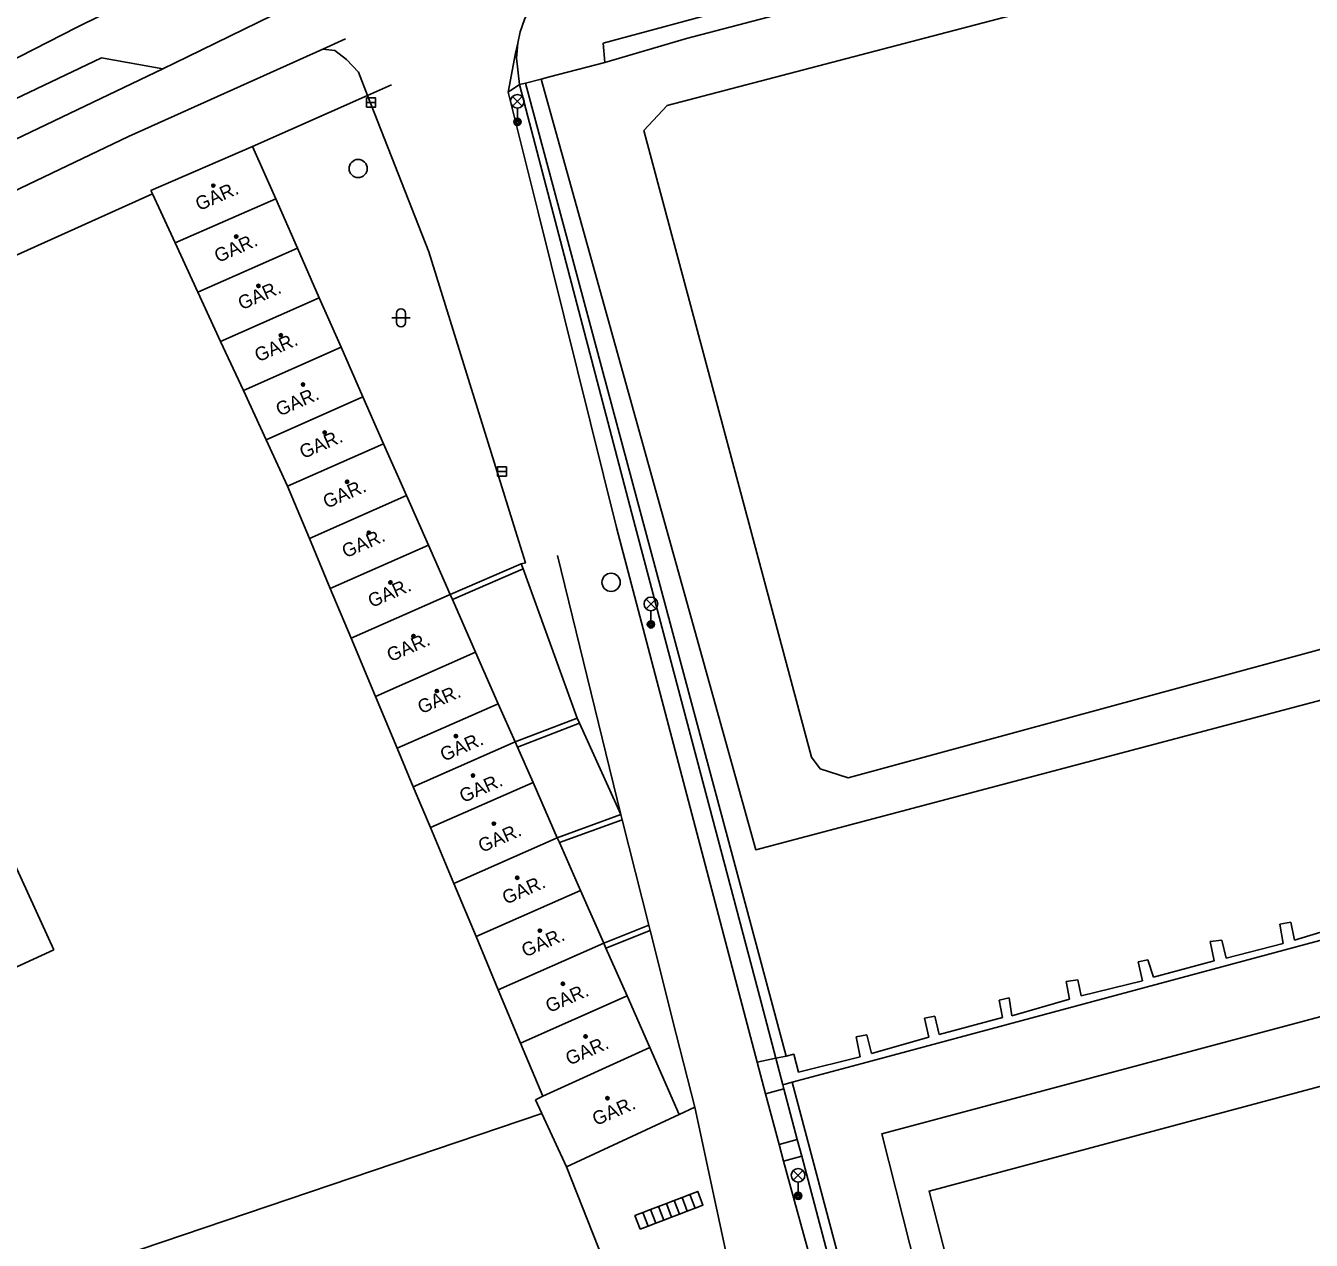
# Model space of a CAD drawing. Extents: x -595546 to -593986, y -1160845 to -1159202.
# Drawn here: x -595377.5 to -595306.9, y -1160040.2 to -1159973.4 of the extents above; entities that cross this region are included whole.
import ezdxf

# ---------------------------------------------------------------- set-up
doc = ezdxf.new("R2010")
doc.units = 0
for name, color, linetype in [('DOP - kresba z DSPS bez souradnic', 7, 'Continuous'), ('DOP - rozhrani ploch obecne', 7, 'Continuous'), ('Level 27', 7, 'Continuous'), ('Level 33', 7, 'Continuous'), ('Level 36', 7, 'Continuous'), ('Level 39', 7, 'Continuous'), ('Specificka linie pasportu komunikaci', 7, 'Continuous'), ('TM - budovy zdene_ betonove - VP', 7, 'Continuous'), ('TM - komunikace - VP', 7, 'Continuous'), ('TM - letecke snimky - pomocna linie', 7, 'Continuous'), ('TM - plot drateny_ kovovy - VP', 7, 'Continuous'), ('TM - plot zdeny_ ohradni zed - VP', 7, 'Continuous'), ('TM - podezdivka plotu - VP', 7, 'Continuous'), ('TM - popis objektu', 7, 'Continuous'), ('TM - rozhrani ploch obecne - VP', 7, 'Continuous'), ('TM - schody - VP', 7, 'Continuous'), ('TM - vjezd na pozemek', 7, 'Continuous')]:
    doc.layers.add(name, color=color, linetype=linetype)

msp = doc.modelspace()

# ---------------------------------------------------------------- linework, layer by layer
at = {"layer": 'DOP - kresba z DSPS bez souradnic'}
for points in [[(-595324.07, -1159915.86), (-595322.38, -1159915.77), (-595321.1, -1159916.9), (-595319.02, -1159924.71), (-595308.56, -1159963.94), (-595308.87, -1159965.11), (-595309.49, -1159965.83), (-595341.24, -1159974.14), (-595345.72, -1159975.46)], [(-595121.52, -1159969.29), (-595122.95, -1159963.8), (-595123.36, -1159963.1), (-595123.97, -1159962.66), (-595124.72, -1159962.48), (-595125.5, -1159962.62), (-595231.12, -1159990.58), (-595337.43, -1160018.72), (-595349.22, -1159976.37)], [(-595333.89, -1160014.28), (-595332.35, -1160014.78), (-595299.69, -1160005.88), (-595298.92, -1160005.42), (-595298.32, -1160004.28), (-595298.22, -1160002.97), (-595306.81, -1159970.69), (-595307.47, -1159969.75), (-595309.17, -1159969.14), (-595342.3, -1159977.83), (-595343.58, -1159979.19), (-595334.37, -1160013.64), (-595333.89, -1160014.28)], [(-595293.75, -1160020.3), (-595331.59, -1160030.47)], [(-595308.02, -1160022.7), (-595308.63, -1160022.81)], [(-595308.63, -1160022.81), (-595308.45, -1160023.87)], [(-595307.83, -1160023.7), (-595308.02, -1160022.7)], [(-595304.51, -1160022.69), (-595307.83, -1160023.7)], [(-595320.47, -1160074.01), (-595330.51, -1160034.34), (-595292.71, -1160024.25)], [(-595311.81, -1160023.69), (-595312.45, -1160023.77)], [(-595312.45, -1160023.77), (-595312.24, -1160024.82)], [(-595311.58, -1160024.68), (-595311.81, -1160023.69)], [(-595308.45, -1160023.87), (-595311.58, -1160024.68)], [(-595315.88, -1160024.77), (-595316.42, -1160024.89)], [(-595316.42, -1160024.89), (-595316.18, -1160025.92)], [(-595315.57, -1160025.73), (-595315.88, -1160024.77)], [(-595312.24, -1160024.82), (-595315.57, -1160025.73)], [(-595319.73, -1160025.87), (-595320.37, -1160025.97)], [(-595320.37, -1160025.97), (-595320.18, -1160026.94)], [(-595319.55, -1160026.75), (-595319.73, -1160025.87)], [(-595316.18, -1160025.92), (-595319.55, -1160026.75)], [(-595323.5, -1160026.87), (-595324.06, -1160026.99)], [(-595324.06, -1160026.99), (-595323.87, -1160027.94)], [(-595323.35, -1160027.85), (-595323.5, -1160026.87)], [(-595320.18, -1160026.94), (-595323.35, -1160027.85)], [(-595327.58, -1160027.87), (-595328.15, -1160027.98)], [(-595328.15, -1160027.98), (-595327.92, -1160029.03)], [(-595318.59, -1160073.57), (-595327.9, -1160037.48), (-595292.42, -1160027.98)], [(-595327.35, -1160028.87), (-595327.58, -1160027.87)], [(-595323.87, -1160027.94), (-595327.35, -1160028.87)], [(-595331.32, -1160028.89), (-595331.91, -1160029)], [(-595331.91, -1160029), (-595331.69, -1160030.11)], [(-595331.07, -1160029.92), (-595331.32, -1160028.89)], [(-595327.92, -1160029.03), (-595331.07, -1160029.92)]]:
    msp.add_lwpolyline(points, dxfattribs=at)
at = {"layer": 'DOP - rozhrani ploch obecne'}
for points in [[(-595376.01, -1160024.22), (-595380.18, -1160015.12)], [(-595388.56, -1160029.97), (-595376.01, -1160024.22)], [(-595397.89, -1160049.71), (-595349.19, -1160033.22)]]:
    msp.add_lwpolyline(points, dxfattribs=at)
at = {"layer": 'Level 27'}
for p, q in [((-595358.82, -1159977.66), (-595358.32, -1159977.66)), ((-595351.63, -1159997.94), (-595351.13, -1159997.94))]:
    msp.add_line(p, q, dxfattribs=at)
for points in [[(-595358.82, -1159977.91), (-595358.32, -1159977.91), (-595358.32, -1159977.41), (-595358.82, -1159977.41)], [(-595351.63, -1159998.19), (-595351.13, -1159998.19), (-595351.13, -1159997.69), (-595351.63, -1159997.69)]]:
    msp.add_lwpolyline(points, close=True, dxfattribs=at)
for centre in [(-595359.28, -1159981.29), (-595345.38, -1160004.03)]:
    msp.add_circle(centre, 0.5, dxfattribs=at)
at = {"layer": 'Level 33'}
for p, q in [((-595350.795, -1159977.86), (-595350.265, -1159977.33)), ((-595350.795, -1159977.33), (-595350.265, -1159977.86)), ((-595350.53, -1159977.97), (-595350.53, -1159978.72)), ((-595343.455, -1160005.48), (-595342.925, -1160004.95)), ((-595343.455, -1160004.95), (-595342.925, -1160005.48)), ((-595343.19, -1160005.59), (-595343.19, -1160006.34)), ((-595335.365, -1160036.88), (-595334.835, -1160036.35)), ((-595335.365, -1160036.35), (-595334.835, -1160036.88)), ((-595335.1, -1160036.99), (-595335.1, -1160037.74))]:
    msp.add_line(p, q, dxfattribs=at)
for centre, radius in [((-595350.53, -1159977.595), 0.375), ((-595350.53, -1159978.72), 0.2), ((-595350.53, -1159978.72), 0.145), ((-595350.53, -1159978.72), 0.0876), ((-595343.19, -1160005.215), 0.375), ((-595343.19, -1160006.34), 0.2), ((-595343.19, -1160006.34), 0.145), ((-595343.19, -1160006.34), 0.0876), ((-595335.1, -1160036.615), 0.375), ((-595335.1, -1160037.74), 0.2), ((-595335.1, -1160037.74), 0.145), ((-595335.1, -1160037.74), 0.0876)]:
    msp.add_circle(centre, radius, dxfattribs=at)
at = {"layer": 'Level 36'}
for p, q in [((-595357.426, -1159989.496), (-595356.426, -1159989.496)), ((-595357.176, -1159989.246), (-595357.176, -1159989.746)), ((-595356.676, -1159989.246), (-595356.676, -1159989.746))]:
    msp.add_line(p, q, dxfattribs=at)
for centre, start, end in [((-595356.926, -1159989.246), 0, 180), ((-595356.926, -1159989.746), 180, 0)]:
    msp.add_arc(centre, 0.25, start, end, dxfattribs=at)
at = {"layer": 'Level 39'}
for centre, radius in [((-595367.24, -1159982.23), 0.09), ((-595367.24, -1159982.23), 0.0398), ((-595365.98, -1159985.03), 0.09), ((-595365.98, -1159985.03), 0.0398), ((-595364.76, -1159987.74), 0.09), ((-595364.76, -1159987.74), 0.0398), ((-595363.53, -1159990.45), 0.09), ((-595363.53, -1159990.45), 0.0398), ((-595362.31, -1159993.16), 0.09), ((-595362.31, -1159993.16), 0.0398), ((-595361.12, -1159995.8), 0.09), ((-595361.12, -1159995.8), 0.0398), ((-595359.89, -1159998.5), 0.09), ((-595359.89, -1159998.5), 0.0398), ((-595358.69, -1160001.3), 0.09), ((-595358.69, -1160001.3), 0.0398), ((-595357.51, -1160004.03), 0.09), ((-595357.51, -1160004.03), 0.0398), ((-595356.24, -1160006.98), 0.09), ((-595356.24, -1160006.98), 0.0398), ((-595354.95, -1160010), 0.09), ((-595354.95, -1160010), 0.0398), ((-595353.91, -1160012.48), 0.09), ((-595353.91, -1160012.48), 0.0398), ((-595352.97, -1160014.65), 0.09), ((-595352.97, -1160014.65), 0.0398), ((-595351.82, -1160017.29), 0.09), ((-595351.82, -1160017.29), 0.0398), ((-595350.54, -1160020.26), 0.09), ((-595350.54, -1160020.26), 0.0398), ((-595349.29, -1160023.17), 0.09), ((-595349.29, -1160023.17), 0.0398), ((-595348.03, -1160026.09), 0.09), ((-595348.03, -1160026.09), 0.0398), ((-595346.78, -1160028.98), 0.09), ((-595346.78, -1160028.98), 0.0398), ((-595345.58, -1160032.38), 0.09), ((-595345.58, -1160032.38), 0.0398)]:
    msp.add_circle(centre, radius, dxfattribs=at)
at = {"layer": 'Specificka linie pasportu komunikaci'}
for points in [[(-595347.55, -1159967.75), (-595348.47, -1159969.63), (-595349.53, -1159971.82), (-595350.14, -1159973.09), (-595350.38, -1159973.78), (-595350.51, -1159974.39)], [(-595350.51, -1159974.39), (-595350.63, -1159974.94), (-595351.03, -1159977.1)], [(-595350.51, -1159974.39), (-595350.58, -1159975.23), (-595350.41, -1159976.67)], [(-595340.78, -1160032.87), (-595341.63, -1160033.27)]]:
    msp.add_lwpolyline(points, dxfattribs=at)
at = {"layer": 'TM - budovy zdene_ betonove - VP'}
for points in [[(-595370.67, -1159982.5), (-595365.08, -1159980.08)], [(-595365.08, -1159980.08), (-595363.81, -1159982.95)], [(-595370.59, -1159982.68), (-595370.67, -1159982.5)], [(-595369.34, -1159985.38), (-595370.59, -1159982.68)], [(-595369.34, -1159985.38), (-595363.81, -1159982.95)], [(-595363.81, -1159982.95), (-595362.62, -1159985.67)], [(-595368.09, -1159988.08), (-595369.34, -1159985.38)], [(-595362.62, -1159985.67), (-595368.09, -1159988.08)], [(-595362.62, -1159985.67), (-595361.42, -1159988.39)], [(-595367.47, -1159989.43), (-595368.09, -1159988.08)], [(-595366.84, -1159990.79), (-595361.42, -1159988.39)], [(-595361.42, -1159988.39), (-595360.22, -1159991.11)], [(-595366.84, -1159990.79), (-595367.47, -1159989.43)], [(-595365.59, -1159993.49), (-595366.84, -1159990.79)], [(-595360.22, -1159991.11), (-595365.59, -1159993.49)], [(-595360.22, -1159991.11), (-595359.02, -1159993.83)], [(-595364.34, -1159996.19), (-595365.59, -1159993.49)], [(-595364.34, -1159996.19), (-595359.02, -1159993.83)], [(-595359.02, -1159993.83), (-595357.88, -1159996.42)], [(-595363.16, -1159998.75), (-595364.34, -1159996.19)], [(-595363.16, -1159998.75), (-595357.88, -1159996.42)], [(-595357.88, -1159996.42), (-595356.62, -1159999.26)], [(-595361.96, -1160001.62), (-595363.16, -1159998.75)], [(-595361.96, -1160001.62), (-595356.62, -1159999.26)], [(-595356.62, -1159999.26), (-595355.42, -1160001.98)], [(-595360.81, -1160004.36), (-595361.96, -1160001.62)], [(-595355.42, -1160001.98), (-595360.81, -1160004.36)], [(-595355.42, -1160001.98), (-595354.22, -1160004.7)], [(-595359.66, -1160007.1), (-595360.81, -1160004.36)], [(-595354.22, -1160004.7), (-595359.66, -1160007.1)], [(-595354.22, -1160004.7), (-595354.1, -1160004.97)], [(-595354.1, -1160004.97), (-595352.83, -1160007.87)], [(-595358.33, -1160010.3), (-595359.66, -1160007.1)], [(-595358.33, -1160010.3), (-595352.83, -1160007.87)], [(-595352.83, -1160007.87), (-595351.58, -1160010.7)], [(-595357.13, -1160013.15), (-595358.33, -1160010.3)], [(-595357.13, -1160013.15), (-595351.58, -1160010.7)], [(-595351.58, -1160010.7), (-595350.65, -1160012.8)], [(-595356.25, -1160015.27), (-595350.65, -1160012.8)], [(-595350.53, -1160013.08), (-595350.65, -1160012.8)], [(-595356.25, -1160015.27), (-595357.13, -1160013.15)], [(-595349.67, -1160015.03), (-595350.53, -1160013.08)], [(-595355.31, -1160017.51), (-595349.67, -1160015.03)], [(-595349.67, -1160015.03), (-595348.34, -1160018.06)], [(-595356.25, -1160015.27), (-595355.31, -1160017.51)], [(-595354.03, -1160020.57), (-595355.31, -1160017.51)], [(-595354.03, -1160020.57), (-595348.34, -1160018.06)], [(-595348.34, -1160018.06), (-595348.22, -1160018.33)], [(-595348.22, -1160018.33), (-595347.06, -1160020.96)], [(-595352.8, -1160023.49), (-595354.03, -1160020.57)], [(-595352.8, -1160023.49), (-595347.06, -1160020.96)], [(-595345.78, -1160023.86), (-595347.06, -1160020.96)], [(-595351.58, -1160026.42), (-595352.8, -1160023.49)], [(-595351.58, -1160026.42), (-595345.78, -1160023.86)], [(-595345.78, -1160023.86), (-595345.66, -1160024.14)], [(-595345.66, -1160024.14), (-595344.5, -1160026.76)], [(-595350.35, -1160029.35), (-595351.58, -1160026.42)], [(-595344.5, -1160026.76), (-595350.35, -1160029.35)], [(-595344.5, -1160026.76), (-595343.25, -1160029.59)], [(-595349.13, -1160032.27), (-595350.35, -1160029.35)], [(-595343.25, -1160029.59), (-595349.13, -1160032.27)], [(-595343.25, -1160029.59), (-595341.63, -1160033.27)], [(-595349.13, -1160032.27), (-595349.54, -1160032.46)], [(-595349.54, -1160032.46), (-595349.19, -1160033.22)], [(-595347.83, -1160036.15), (-595349.19, -1160033.22)], [(-595341.63, -1160033.27), (-595347.83, -1160036.15)]]:
    msp.add_lwpolyline(points, dxfattribs=at)
at = {"layer": 'TM - komunikace - VP'}
for points in [[(-595370.02, -1159975.81), (-595368.65, -1159975.15), (-595354.74, -1159968.33)], [(-595403.6, -1159993.4), (-595393.96, -1159988.88), (-595388.84, -1159987.62), (-595371.91, -1159979.53), (-595361.225, -1159974.729)], [(-595361.225, -1159974.729), (-595359.98, -1159974.17)], [(-595393.42, -1159984.75), (-595389.93, -1159985.3), (-595379.87, -1159980.51), (-595370.02, -1159975.81)], [(-595350.41, -1159976.67), (-595351.03, -1159977.1)], [(-595351.03, -1159977.1), (-595349.39, -1159983.68), (-595345.09, -1160001.02), (-595337.35, -1160030.39)], [(-595344.85, -1160016.79), (-595348.32, -1160002.56)], [(-595344.78, -1160017.08), (-595344.85, -1160016.79)], [(-595343.3, -1160022.87), (-595344.78, -1160017.08)], [(-595343.23, -1160023.16), (-595343.3, -1160022.87)], [(-595340.78, -1160032.87), (-595341.81, -1160028.85), (-595343.23, -1160023.16)], [(-595336.89, -1160032.13), (-595337.35, -1160030.39)], [(-595336.89, -1160032.13), (-595336.15, -1160034.92)], [(-595338.4, -1160043.97), (-595340.78, -1160032.87)], [(-595335.91, -1160035.83), (-595336.15, -1160034.92)], [(-595335.91, -1160035.83), (-595325.05, -1160075.31)]]:
    msp.add_lwpolyline(points, dxfattribs=at)
at = {"layer": 'TM - letecke snimky - pomocna linie'}
for points in [[(-595361.225, -1159974.729), (-595360.567, -1159974.806), (-595359.92, -1159975.291), (-595359.263, -1159975.992), (-595358.76, -1159977.27)], [(-595373.38, -1159975.21), (-595370.02, -1159975.81)], [(-595358.76, -1159977.27), (-595355.39, -1159985.86), (-595350.63, -1160001.19), (-595350.09, -1160002.96), (-595350.32, -1160003.01)]]:
    msp.add_lwpolyline(points, dxfattribs=at)
at = {"layer": 'TM - plot drateny_ kovovy - VP'}
for points in [[(-595345.81, -1159974.4), (-595331.12, -1159970.43)], [(-595384.19, -1159978.36), (-595374.76, -1159973.54), (-595372.05, -1159972.2)], [(-595345.72, -1159975.46), (-595345.81, -1159974.4)], [(-595350.09, -1159976.59), (-595350.41, -1159976.67)], [(-595350.09, -1159976.59), (-595349.22, -1159976.37)], [(-595335.76, -1160030.06), (-595350.09, -1159976.59)], [(-595349.22, -1159976.37), (-595348.76, -1159976.25)], [(-595393.19, -1159993.23), (-595380.8, -1159987.27), (-595370.59, -1159982.68)], [(-595324.44, -1160072.93), (-595335.42, -1160031.5)]]:
    msp.add_lwpolyline(points, dxfattribs=at)
at = {"layer": 'TM - plot zdeny_ ohradni zed - VP'}
for points in [[(-595335.76, -1160030.06), (-595336.33, -1160030.17)], [(-595335.08, -1160030.94), (-595335.34, -1160029.96), (-595335.76, -1160030.06)], [(-595331.69, -1160030.11), (-595335.08, -1160030.94)]]:
    msp.add_lwpolyline(points, dxfattribs=at)
at = {"layer": 'TM - podezdivka plotu - VP'}
for points in [[(-595349.95, -1159978.42), (-595350.41, -1159976.67)], [(-595344.15, -1160000.59), (-595349.95, -1159978.42)], [(-595337.21, -1160026.83), (-595344.15, -1160000.59)], [(-595336.33, -1160030.17), (-595337.21, -1160026.83)], [(-595335.94, -1160031.64), (-595336.33, -1160030.17)], [(-595331.59, -1160030.47), (-595335.42, -1160031.5)], [(-595335.94, -1160031.64), (-595335.42, -1160031.5)], [(-595335.88, -1160031.86), (-595335.94, -1160031.64)], [(-595335.15, -1160034.65), (-595335.88, -1160031.86)], [(-595334.9, -1160035.57), (-595335.15, -1160034.65)], [(-595325, -1160073.06), (-595334.9, -1160035.57)]]:
    msp.add_lwpolyline(points, dxfattribs=at)
at = {"layer": 'TM - rozhrani ploch obecne - VP'}
for points in [[(-595373.38, -1159975.21), (-595388.5, -1159982.41), (-595393.42, -1159984.75)], [(-595357.44, -1159976.68), (-595358.76, -1159977.27)], [(-595358.76, -1159977.27), (-595365.08, -1159980.08)], [(-595354.22, -1160004.7), (-595350.32, -1160003.01)], [(-595350.32, -1160003.01), (-595350.22, -1160003.29)], [(-595354.1, -1160004.97), (-595350.22, -1160003.29)], [(-595350.22, -1160003.29), (-595347.24, -1160011.49)], [(-595347.24, -1160011.49), (-595350.65, -1160012.8)], [(-595347.24, -1160011.49), (-595347.12, -1160011.76)], [(-595347.12, -1160011.76), (-595350.53, -1160013.08)], [(-595347.12, -1160011.76), (-595344.85, -1160016.79)], [(-595344.85, -1160016.79), (-595348.34, -1160018.06)], [(-595344.78, -1160017.08), (-595348.22, -1160018.33)], [(-595345.78, -1160023.86), (-595343.3, -1160022.87)], [(-595345.66, -1160024.14), (-595343.23, -1160023.16)], [(-595337.35, -1160030.39), (-595336.33, -1160030.17)], [(-595335.88, -1160031.86), (-595336.89, -1160032.13)], [(-595336.15, -1160034.92), (-595335.15, -1160034.65)], [(-595347.83, -1160036.15), (-595345.8, -1160041.3)], [(-595334.9, -1160035.57), (-595335.91, -1160035.83)], [(-595343.78, -1160039.58), (-595344.07, -1160038.83), (-595343.64, -1160038.66), (-595343.21, -1160038.5), (-595342.78, -1160038.33), (-595342.34, -1160038.17), (-595341.91, -1160038), (-595341.48, -1160037.84), (-595341.05, -1160037.67), (-595340.62, -1160037.5), (-595340.33, -1160038.25), (-595340.76, -1160038.42), (-595341.19, -1160038.58), (-595341.62, -1160038.75), (-595342.06, -1160038.91), (-595342.49, -1160039.08), (-595342.92, -1160039.25), (-595343.35, -1160039.41), (-595343.78, -1160039.58)]]:
    msp.add_lwpolyline(points, dxfattribs=at)
at = {"layer": 'TM - schody - VP'}
for points in [[(-595340.76, -1160038.42), (-595341.05, -1160037.67)], [(-595342.49, -1160039.08), (-595342.78, -1160038.33)], [(-595342.34, -1160038.17), (-595342.06, -1160038.91)], [(-595341.62, -1160038.75), (-595341.91, -1160038)], [(-595341.48, -1160037.84), (-595341.19, -1160038.58)], [(-595343.35, -1160039.41), (-595343.64, -1160038.66)], [(-595343.21, -1160038.5), (-595342.92, -1160039.25)]]:
    msp.add_lwpolyline(points, dxfattribs=at)
at = {"layer": 'TM - vjezd na pozemek'}
msp.add_lwpolyline([(-595345.72, -1159975.46), (-595348.76, -1159976.25)], dxfattribs=at)

# ---------------------------------------------------------------- texts
at = {"layer": 'TM - popis objektu'}
for p in [(-595368.02, -1159983.63), (-595366.98, -1159986.48), (-595365.68, -1159989.08), (-595364.77, -1159991.94), (-595363.6, -1159994.92), (-595362.3, -1159997.26), (-595361.01, -1159999.99), (-595359.97, -1160002.71), (-595358.54, -1160005.44), (-595357.5, -1160008.42), (-595355.81, -1160011.28), (-595354.57, -1160013.89), (-595353.51, -1160016.16), (-595352.48, -1160018.9), (-595351.16, -1160021.75), (-595350.1, -1160024.65), (-595348.78, -1160027.7), (-595347.68, -1160030.59), (-595346.21, -1160033.91)]:
    msp.add_text('GAR.', height=0.75, rotation=23.61, dxfattribs=at).set_placement(p)

doc.saveas('drawing.dxf')
